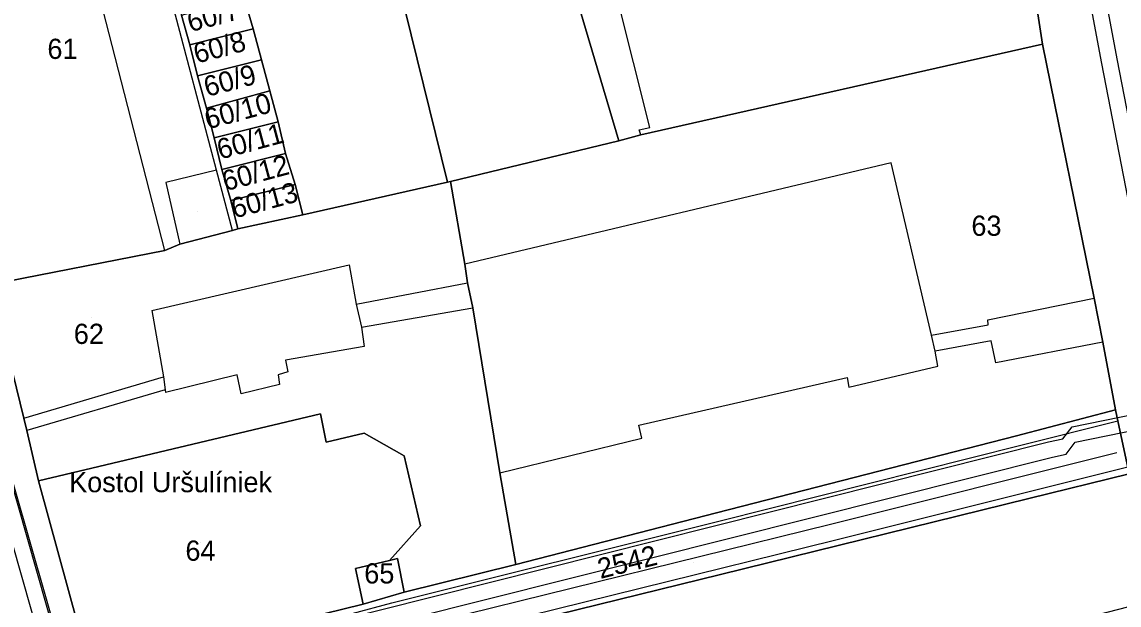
# Model space of a CAD drawing. Extents: x -263423 to -261326, y -1240067 to -1237864.
# Drawn here: x -262987.3 to -262878.7, y -1239408.1 to -1239350.4 of the extents above; entities that cross this region are included whole.
import ezdxf

# ---------------------------------------------------------------- set-up
doc = ezdxf.new("R2010")
doc.units = 0
for name, color, linetype in [('body_kn', 7, 'Continuous'), ('kladpar_druhypozemkov', 7, 'Continuous'), ('kladpar_hranice', 7, 'Continuous'), ('kladpar_parcelnecisla', 7, 'Continuous'), ('kladpar_plochy', 7, 'Continuous'), ('popisy', 7, 'Continuous'), ('tarchy_linie', 7, 'Continuous'), ('zappar_hrandruhpozemk', 7, 'Continuous')]:
    doc.layers.add(name, color=color, linetype=linetype)

msp = doc.modelspace()

# ---------------------------------------------------------------- linework, layer by layer
at = {"layer": 'body_kn'}
for p, q in [((-262964.39, -1239351.13), (-262964.39, -1239351.13)), ((-262964.39, -1239351.13), (-262964.39, -1239351.13)), ((-262970.65, -1239352.71), (-262970.65, -1239352.71)), ((-262886.31, -1239352.64), (-262886.31, -1239352.64)), ((-262886.31, -1239352.64), (-262886.31, -1239352.64)), ((-262963.57, -1239354.2), (-262963.57, -1239354.2)), ((-262963.57, -1239354.2), (-262963.57, -1239354.2)), ((-262880.44, -1239354.57), (-262880.44, -1239354.57)), ((-262878.89, -1239354.27), (-262878.89, -1239354.27)), ((-262969.89, -1239355.78), (-262969.89, -1239355.78)), ((-262962.75, -1239357.27), (-262962.75, -1239357.27)), ((-262962.75, -1239357.27), (-262962.75, -1239357.27)), ((-262969.01, -1239358.97), (-262969.01, -1239358.97)), ((-262961.93, -1239360.33), (-262961.93, -1239360.33)), ((-262961.93, -1239360.33), (-262961.93, -1239360.33)), ((-262926.22, -1239361.11), (-262926.22, -1239361.11)), ((-262926.04, -1239361.62), (-262926.04, -1239361.62)), ((-262926.04, -1239361.62), (-262926.04, -1239361.62)), ((-262925.14, -1239360.88), (-262925.14, -1239360.88)), ((-262968.25, -1239361.91), (-262968.25, -1239361.91)), ((-262928.21, -1239362.21), (-262928.21, -1239362.21)), ((-262961.18, -1239363.46), (-262961.18, -1239363.46)), ((-262961.18, -1239363.46), (-262961.18, -1239363.46)), ((-262901.29, -1239364.39), (-262901.29, -1239364.39)), ((-262968, -1239365.1), (-262968, -1239365.1)), ((-262967.49, -1239365.04), (-262967.49, -1239365.04)), ((-262973.04, -1239366.32), (-262973.04, -1239366.32)), ((-262960.23, -1239366.54), (-262960.23, -1239366.54)), ((-262960.23, -1239366.54), (-262960.23, -1239366.54)), ((-262945.18, -1239366.29), (-262945.18, -1239366.29)), ((-262944.87, -1239366.23), (-262944.87, -1239366.23)), ((-262966.61, -1239368.11), (-262966.61, -1239368.11)), ((-262959.47, -1239369.54), (-262959.47, -1239369.54)), ((-262966.42, -1239371.1), (-262966.42, -1239371.1)), ((-262966.42, -1239371.1), (-262966.42, -1239371.1)), ((-262965.91, -1239370.92), (-262965.91, -1239370.92)), ((-262971.65, -1239372.45), (-262971.65, -1239372.45)), ((-262973.13, -1239373.05), (-262973.13, -1239373.05)), ((-262973.13, -1239373.05), (-262973.13, -1239373.05)), ((-262954.88, -1239374.47), (-262954.88, -1239374.47)), ((-262943.46, -1239374.4), (-262943.46, -1239374.4)), ((-262943.18, -1239376.25), (-262943.18, -1239376.25)), ((-262881.22, -1239377.79), (-262881.22, -1239377.79)), ((-262974.4, -1239379), (-262974.4, -1239379)), ((-262954.21, -1239378.36), (-262954.21, -1239378.36)), ((-262954.21, -1239378.36), (-262954.21, -1239378.36)), ((-262942.66, -1239378.74), (-262942.66, -1239378.74)), ((-262891.74, -1239379.91), (-262891.74, -1239379.91)), ((-262953.68, -1239380.66), (-262953.68, -1239380.66)), ((-262953.68, -1239380.66), (-262953.68, -1239380.66)), ((-262891.68, -1239380.42), (-262891.68, -1239380.42)), ((-262897.29, -1239381.44), (-262897.29, -1239381.44)), ((-262891.4, -1239382.01), (-262891.4, -1239382.01)), ((-262880.36, -1239382.13), (-262880.36, -1239382.13)), ((-262880.36, -1239382.13), (-262880.36, -1239382.13)), ((-262953.41, -1239382.57), (-262953.41, -1239382.57)), ((-262896.94, -1239383.04), (-262896.94, -1239383.04)), ((-262961.18, -1239383.93), (-262961.18, -1239383.93)), ((-262896.66, -1239384.5), (-262896.66, -1239384.5)), ((-262890.94, -1239384.18), (-262890.94, -1239384.18)), ((-262973.27, -1239385.57), (-262973.27, -1239385.57)), ((-262965.97, -1239385.35), (-262965.97, -1239385.35)), ((-262961.91, -1239385.37), (-262961.91, -1239385.37)), ((-262960.95, -1239385.07), (-262960.95, -1239385.07)), ((-262961.8, -1239386.33), (-262961.8, -1239386.33)), ((-262905.63, -1239385.64), (-262905.63, -1239385.64)), ((-262905.46, -1239386.6), (-262905.46, -1239386.6)), ((-262973.11, -1239386.84), (-262973.11, -1239386.84)), ((-262973.11, -1239386.84), (-262973.11, -1239386.84)), ((-262973.05, -1239387.1), (-262973.05, -1239387.1)), ((-262965.57, -1239387.26), (-262965.57, -1239387.26)), ((-262879.11, -1239388.82), (-262879.11, -1239388.82)), ((-262987.07, -1239389.65), (-262987.07, -1239389.65)), ((-262987.07, -1239389.65), (-262987.07, -1239389.65)), ((-262957.74, -1239389.21), (-262957.74, -1239389.21)), ((-262957.74, -1239389.21), (-262957.74, -1239389.21)), ((-262878.88, -1239389.91), (-262878.88, -1239389.91)), ((-262986.78, -1239390.87), (-262986.78, -1239390.87)), ((-262926.23, -1239390.34), (-262926.23, -1239390.34)), ((-262883.38, -1239390.52), (-262883.38, -1239390.52)), ((-262957.17, -1239392.02), (-262957.17, -1239392.02)), ((-262953.41, -1239391.15), (-262953.41, -1239391.15)), ((-262925.94, -1239391.62), (-262925.94, -1239391.62)), ((-262888.88, -1239391.41), (-262888.88, -1239391.41)), ((-262885.71, -1239392.01), (-262885.71, -1239392.01)), ((-262884.3, -1239391.7), (-262884.3, -1239391.7)), ((-262883.07, -1239392.04), (-262883.07, -1239392.04)), ((-262888.45, -1239392.31), (-262888.45, -1239392.31)), ((-262883.97, -1239393.21), (-262883.97, -1239393.21)), ((-262878.95, -1239393.08), (-262878.95, -1239393.08)), ((-262949.46, -1239393.39), (-262949.46, -1239393.39)), ((-262885.33, -1239393.51), (-262885.33, -1239393.51)), ((-262939.98, -1239395.06), (-262939.98, -1239395.06)), ((-262939.98, -1239395.06), (-262939.98, -1239395.06)), ((-262985.62, -1239395.85), (-262985.62, -1239395.85)), ((-262887.68, -1239397.6), (-262887.68, -1239397.6)), ((-262918.55, -1239399.02), (-262918.55, -1239399.02)), ((-262918.55, -1239399.02), (-262918.55, -1239399.02)), ((-262947.83, -1239400.29), (-262947.83, -1239400.29)), ((-262918.32, -1239399.85), (-262918.32, -1239399.85)), ((-262907.3, -1239400.17), (-262907.3, -1239400.17)), ((-262906.9, -1239401.77), (-262906.9, -1239401.77)), ((-262950.89, -1239403.72), (-262950.89, -1239403.72)), ((-262950.89, -1239403.72), (-262950.89, -1239403.72)), ((-262950.13, -1239403.55), (-262950.13, -1239403.55)), ((-262954.27, -1239404.54), (-262954.27, -1239404.54)), ((-262938.4, -1239404.12), (-262938.4, -1239404.12)), ((-262918.18, -1239405.13), (-262918.18, -1239405.13)), ((-262918.18, -1239405.13), (-262918.18, -1239405.13)), ((-262949.44, -1239406.87), (-262949.44, -1239406.87)), ((-262953.52, -1239408.05), (-262953.52, -1239408.05)), ((-262950.67, -1239407.92), (-262950.67, -1239407.92))]:
    msp.add_line(p, q, dxfattribs=at)
at = {"layer": 'kladpar_druhypozemkov'}
for p, q in [((-262984.26, -1239351.61), (-262984.26, -1239351.61)), ((-262966.86, -1239352.21), (-262966.86, -1239352.21)), ((-262965.96, -1239355.41), (-262965.96, -1239355.41)), ((-262965.76, -1239358.91), (-262965.76, -1239358.91)), ((-262964.86, -1239362.11), (-262964.86, -1239362.11)), ((-262963.96, -1239365.01), (-262963.96, -1239365.01)), ((-262963.16, -1239367.91), (-262963.16, -1239367.91)), ((-262969.94, -1239369.24), (-262969.94, -1239369.24)), ((-262891.86, -1239369.41), (-262891.86, -1239369.41)), ((-262980.36, -1239379.71), (-262980.36, -1239379.71)), ((-262969.56, -1239401.91), (-262969.56, -1239401.91)), ((-262920.87, -1239403.93), (-262920.87, -1239403.93)), ((-262952.06, -1239404.61), (-262952.06, -1239404.61))]:
    msp.add_line(p, q, dxfattribs=at)
at = {"layer": 'kladpar_hranice'}
for points in [[(-262873.86, -1239412.64), (-262874.96, -1239407.6), (-262877.73, -1239395.15), (-262878.88, -1239389.91), (-262879.11, -1239388.82), (-262880.36, -1239382.13), (-262881.22, -1239377.79), (-262886.31, -1239352.64), (-262892.7, -1239311.13), (-262893.15, -1239308.39), (-262893.43, -1239306.67), (-262894.66, -1239299.14), (-262896.35, -1239289.26)], [(-263016.01, -1239291.8), (-263014.54, -1239296.85), (-263013.25, -1239301.58), (-263006.38, -1239321.43), (-263005.55, -1239324.05), (-263004, -1239328.6), (-263001.92, -1239334.87), (-262997.44, -1239350.54), (-262997.64, -1239350.79), (-262994.87, -1239360.38), (-262994.62, -1239360.7), (-262990.33, -1239376.43), (-262987.07, -1239389.65), (-262986.78, -1239390.87), (-262985.62, -1239395.85), (-262980.74, -1239413.68)], [(-262905.5, -1239313.33), (-262892.7, -1239311.13), (-262886.31, -1239352.64), (-262926.04, -1239361.62), (-262928.21, -1239362.21), (-262939.62, -1239323.71), (-262940.56, -1239320.26), (-262935.64, -1239319.09), (-262913.85, -1239314.74), (-262905.5, -1239313.33)], [(-262940.56, -1239320.26), (-262939.62, -1239323.71), (-262928.21, -1239362.21), (-262944.87, -1239366.23), (-262945.18, -1239366.29), (-262955.32, -1239325.08), (-262952.9, -1239324.63), (-262952.43, -1239326.35), (-262950.2, -1239325.89), (-262950.96, -1239322.83), (-262940.56, -1239320.26)], [(-262970.86, -1239327.55), (-262950.96, -1239322.83), (-262950.2, -1239325.89), (-262952.43, -1239326.35), (-262952.9, -1239324.63), (-262955.32, -1239325.08), (-262945.18, -1239366.29), (-262959.47, -1239369.54), (-262960.23, -1239366.54), (-262961.18, -1239363.46), (-262961.93, -1239360.33), (-262962.75, -1239357.27), (-262963.57, -1239354.2), (-262964.39, -1239351.13), (-262965.28, -1239348.06), (-262966.04, -1239345.12), (-262966.92, -1239341.73), (-262967.74, -1239338.92), (-262968.63, -1239335.79), (-262970.74, -1239327.99), (-262970.86, -1239327.55)], [(-262976.99, -1239329.01), (-262976.86, -1239329.51), (-262974.99, -1239336.54), (-262974.69, -1239337.5), (-262973.87, -1239340.5), (-262973.17, -1239343.38), (-262972.29, -1239346.64), (-262971.47, -1239349.77), (-262970.65, -1239352.71), (-262969.89, -1239355.78), (-262969.01, -1239358.97), (-262968.25, -1239361.91), (-262967.49, -1239365.04), (-262966.61, -1239368.11), (-262965.91, -1239370.92), (-262966.42, -1239371.1), (-262971.65, -1239372.45), (-262973.13, -1239373.05), (-262990.33, -1239376.43)], [(-262965.28, -1239348.06), (-262964.39, -1239351.13), (-262970.65, -1239352.71), (-262971.47, -1239349.77), (-262965.28, -1239348.06)], [(-262964.39, -1239351.13), (-262963.57, -1239354.2), (-262969.89, -1239355.78), (-262970.65, -1239352.71), (-262964.39, -1239351.13)], [(-262886.31, -1239352.64), (-262881.22, -1239377.79), (-262880.36, -1239382.13), (-262879.11, -1239388.82), (-262888.88, -1239391.41), (-262918.55, -1239399.02), (-262938.4, -1239404.12), (-262939.98, -1239395.06), (-262942.66, -1239378.74), (-262943.18, -1239376.25), (-262943.46, -1239374.4), (-262944.87, -1239366.23), (-262928.21, -1239362.21), (-262926.04, -1239361.62), (-262886.31, -1239352.64)], [(-262963.57, -1239354.2), (-262962.75, -1239357.27), (-262969.01, -1239358.97), (-262969.89, -1239355.78), (-262963.57, -1239354.2)], [(-262962.75, -1239357.27), (-262961.93, -1239360.33), (-262968.25, -1239361.91), (-262969.01, -1239358.97), (-262962.75, -1239357.27)], [(-262961.93, -1239360.33), (-262961.18, -1239363.46), (-262967.49, -1239365.04), (-262968.25, -1239361.91), (-262961.93, -1239360.33)], [(-262961.18, -1239363.46), (-262960.23, -1239366.54), (-262966.61, -1239368.11), (-262967.49, -1239365.04), (-262961.18, -1239363.46)], [(-262973.13, -1239373.05), (-262971.65, -1239372.45), (-262966.42, -1239371.1), (-262965.91, -1239370.92), (-262959.47, -1239369.54), (-262945.18, -1239366.29), (-262944.87, -1239366.23), (-262943.46, -1239374.4), (-262943.18, -1239376.25), (-262942.66, -1239378.74), (-262939.98, -1239395.06), (-262938.4, -1239404.12), (-262949.44, -1239406.87), (-262950.13, -1239403.55), (-262950.89, -1239403.72), (-262947.83, -1239400.29), (-262949.46, -1239393.39), (-262953.41, -1239391.15), (-262957.17, -1239392.02), (-262957.74, -1239389.21), (-262985.62, -1239395.85), (-262986.78, -1239390.87), (-262987.07, -1239389.65), (-262990.33, -1239376.43), (-262973.13, -1239373.05)], [(-262960.23, -1239366.54), (-262959.47, -1239369.54), (-262965.91, -1239370.92), (-262966.61, -1239368.11), (-262960.23, -1239366.54)], [(-262918.55, -1239399.02), (-262888.88, -1239391.41), (-262879.11, -1239388.82), (-262878.88, -1239389.91), (-262877.73, -1239395.15), (-262887.68, -1239397.6), (-262918.18, -1239405.13), (-262950.21, -1239413.01), (-262977.19, -1239419.67), (-262979.64, -1239415.49), (-262980.26, -1239414.58), (-262966.8, -1239411.32), (-262953.52, -1239408.05), (-262949.44, -1239406.87), (-262938.4, -1239404.12), (-262918.55, -1239399.02)], [(-262957.74, -1239389.21), (-262957.17, -1239392.02), (-262953.41, -1239391.15), (-262949.46, -1239393.39), (-262947.83, -1239400.29), (-262950.89, -1239403.72), (-262954.27, -1239404.54), (-262953.52, -1239408.05), (-262966.8, -1239411.32), (-262980.26, -1239414.58), (-262980.74, -1239413.68), (-262985.62, -1239395.85), (-262957.74, -1239389.21)], [(-262918.18, -1239405.13), (-262887.68, -1239397.6), (-262877.73, -1239395.15), (-262874.96, -1239407.6), (-262900.36, -1239414.16)], [(-262950.89, -1239403.72), (-262950.13, -1239403.55), (-262949.44, -1239406.87), (-262953.52, -1239408.05), (-262954.27, -1239404.54), (-262950.89, -1239403.72)], [(-262950.21, -1239413.01), (-262918.18, -1239405.13)]]:
    msp.add_lwpolyline(points, dxfattribs=at)
at = {"layer": 'kladpar_plochy'}
for p, q in [((-262886.31, -1239352.64), (-262892.7, -1239311.13)), ((-262881.22, -1239377.79), (-262886.31, -1239352.64)), ((-262880.36, -1239382.13), (-262881.22, -1239377.79)), ((-262879.11, -1239388.82), (-262880.36, -1239382.13)), ((-262878.88, -1239389.91), (-262879.11, -1239388.82)), ((-262877.73, -1239395.15), (-262878.88, -1239389.91))]:
    msp.add_line(p, q, dxfattribs=at)
for points in [[(-263016.01, -1239291.8), (-263014.54, -1239296.85), (-263013.25, -1239301.58), (-263006.38, -1239321.43), (-263005.55, -1239324.05), (-263004, -1239328.6), (-263001.92, -1239334.87), (-262997.44, -1239350.54), (-262997.64, -1239350.79), (-262994.87, -1239360.38), (-262994.62, -1239360.7), (-262990.33, -1239376.43), (-262987.07, -1239389.65), (-262986.78, -1239390.87), (-262985.62, -1239395.85), (-262980.74, -1239413.68)], [(-262990.44, -1239332.26), (-262984.06, -1239330.69), (-262976.99, -1239329.01), (-262976.86, -1239329.51), (-262974.99, -1239336.54), (-262974.69, -1239337.5), (-262973.87, -1239340.5), (-262973.17, -1239343.38), (-262972.29, -1239346.64), (-262971.47, -1239349.77), (-262970.65, -1239352.71), (-262969.89, -1239355.78), (-262969.01, -1239358.97), (-262968.25, -1239361.91), (-262967.49, -1239365.04), (-262966.61, -1239368.11), (-262965.91, -1239370.92), (-262966.42, -1239371.1), (-262971.65, -1239372.45), (-262973.13, -1239373.05), (-262990.33, -1239376.43)], [(-262950.21, -1239413.01), (-262918.18, -1239405.13), (-262887.68, -1239397.6), (-262877.73, -1239395.15), (-262874.96, -1239407.6), (-262900.36, -1239414.16)]]:
    msp.add_lwpolyline(points, dxfattribs=at)
for points in [[(-262905.5, -1239313.33), (-262892.7, -1239311.13), (-262886.31, -1239352.64), (-262926.04, -1239361.62), (-262928.21, -1239362.21), (-262939.62, -1239323.71), (-262940.56, -1239320.26), (-262935.64, -1239319.09), (-262913.85, -1239314.74)], [(-262940.56, -1239320.26), (-262939.62, -1239323.71), (-262928.21, -1239362.21), (-262944.87, -1239366.23), (-262945.18, -1239366.29), (-262955.32, -1239325.08), (-262952.9, -1239324.63), (-262952.43, -1239326.35), (-262950.2, -1239325.89), (-262950.96, -1239322.83)], [(-262970.86, -1239327.55), (-262950.96, -1239322.83), (-262950.2, -1239325.89), (-262952.43, -1239326.35), (-262952.9, -1239324.63), (-262955.32, -1239325.08), (-262945.18, -1239366.29), (-262959.47, -1239369.54), (-262960.23, -1239366.54), (-262961.18, -1239363.46), (-262961.93, -1239360.33), (-262962.75, -1239357.27), (-262963.57, -1239354.2), (-262964.39, -1239351.13), (-262965.28, -1239348.06), (-262966.04, -1239345.12), (-262966.92, -1239341.73), (-262967.74, -1239338.92), (-262968.63, -1239335.79), (-262970.74, -1239327.99)], [(-262965.28, -1239348.06), (-262964.39, -1239351.13), (-262970.65, -1239352.71), (-262971.47, -1239349.77)], [(-262964.39, -1239351.13), (-262963.57, -1239354.2), (-262969.89, -1239355.78), (-262970.65, -1239352.71)], [(-262886.31, -1239352.64), (-262881.22, -1239377.79), (-262880.36, -1239382.13), (-262879.11, -1239388.82), (-262888.88, -1239391.41), (-262918.55, -1239399.02), (-262938.4, -1239404.12), (-262939.98, -1239395.06), (-262942.66, -1239378.74), (-262943.18, -1239376.25), (-262943.46, -1239374.4), (-262944.87, -1239366.23), (-262928.21, -1239362.21), (-262926.04, -1239361.62)], [(-262963.57, -1239354.2), (-262962.75, -1239357.27), (-262969.01, -1239358.97), (-262969.89, -1239355.78)], [(-262962.75, -1239357.27), (-262961.93, -1239360.33), (-262968.25, -1239361.91), (-262969.01, -1239358.97)], [(-262961.93, -1239360.33), (-262961.18, -1239363.46), (-262967.49, -1239365.04), (-262968.25, -1239361.91)], [(-262961.18, -1239363.46), (-262960.23, -1239366.54), (-262966.61, -1239368.11), (-262967.49, -1239365.04)], [(-262973.13, -1239373.05), (-262971.65, -1239372.45), (-262966.42, -1239371.1), (-262965.91, -1239370.92), (-262959.47, -1239369.54), (-262945.18, -1239366.29), (-262944.87, -1239366.23), (-262943.46, -1239374.4), (-262943.18, -1239376.25), (-262942.66, -1239378.74), (-262939.98, -1239395.06), (-262938.4, -1239404.12), (-262949.44, -1239406.87), (-262950.13, -1239403.55), (-262950.89, -1239403.72), (-262947.83, -1239400.29), (-262949.46, -1239393.39), (-262953.41, -1239391.15), (-262957.17, -1239392.02), (-262957.74, -1239389.21), (-262985.62, -1239395.85), (-262986.78, -1239390.87), (-262987.07, -1239389.65), (-262990.33, -1239376.43)], [(-262960.23, -1239366.54), (-262959.47, -1239369.54), (-262965.91, -1239370.92), (-262966.61, -1239368.11)], [(-262918.55, -1239399.02), (-262888.88, -1239391.41), (-262879.11, -1239388.82), (-262878.88, -1239389.91), (-262877.73, -1239395.15), (-262887.68, -1239397.6), (-262918.18, -1239405.13), (-262950.21, -1239413.01), (-262977.19, -1239419.67), (-262979.64, -1239415.49), (-262980.26, -1239414.58), (-262966.8, -1239411.32), (-262953.52, -1239408.05), (-262949.44, -1239406.87), (-262938.4, -1239404.12)], [(-262957.74, -1239389.21), (-262957.17, -1239392.02), (-262953.41, -1239391.15), (-262949.46, -1239393.39), (-262947.83, -1239400.29), (-262950.89, -1239403.72), (-262954.27, -1239404.54), (-262953.52, -1239408.05), (-262966.8, -1239411.32), (-262980.26, -1239414.58), (-262980.74, -1239413.68), (-262985.62, -1239395.85)], [(-262950.89, -1239403.72), (-262950.13, -1239403.55), (-262949.44, -1239406.87), (-262953.52, -1239408.05), (-262954.27, -1239404.54)]]:
    msp.add_lwpolyline(points, close=True, dxfattribs=at)
at = {"layer": 'tarchy_linie'}
for points in [[(-263064.97, -1239074.32), (-263052.62, -1239131.34), (-263043.78, -1239180.54), (-263042.45, -1239183.02), (-263038.09, -1239208.38), (-263038.42, -1239209.31), (-263031.96, -1239245.18), (-263015.67, -1239300.72), (-263012.86, -1239310.78), (-263008.84, -1239324.01), (-263001.88, -1239346.16), (-262996.25, -1239368.2), (-262982.01, -1239418.22)], [(-262869.63, -1239409.04), (-262873.55, -1239390.07), (-262880.44, -1239354.57), (-262887.93, -1239314.68), (-262889.03, -1239308.15), (-262890.28, -1239296.56), (-262890.67, -1239282.8), (-262892.97, -1239269.57), (-262890.47, -1239268.97), (-262890.55, -1239260.55), (-262891.38, -1239254.43), (-262896.52, -1239233.29), (-262900.02, -1239218.91), (-262906.21, -1239193.68), (-262913.29, -1239164.99), (-262921.35, -1239133.15), (-262925.02, -1239118.65), (-262930.17, -1239097.66), (-262934.63, -1239079.43)], [(-262868.1, -1239408.65), (-262872.01, -1239389.76), (-262878.89, -1239354.27), (-262886.38, -1239314.4), (-262887.47, -1239307.93), (-262888.71, -1239296.45), (-262889.24, -1239277.55), (-262888.89, -1239269.8), (-262888.98, -1239260.44), (-262889.83, -1239254.14), (-262894.99, -1239232.92), (-262898.49, -1239218.54), (-262904.68, -1239193.3), (-262911.76, -1239164.61), (-262919.82, -1239132.76), (-262923.49, -1239118.27), (-262928.64, -1239097.29), (-262933.1, -1239079.06)], [(-263065.8, -1239081.72), (-263059.62, -1239108.59), (-263054.68, -1239134.23), (-263053.44, -1239140.73), (-263053.14, -1239140.75), (-263050.91, -1239156.11), (-263046.81, -1239178.15), (-263043.98, -1239183.29), (-263039.59, -1239207.97), (-263040.4, -1239210.96), (-263039.61, -1239214.51), (-263039.87, -1239216.06), (-263037.69, -1239229.43), (-263034.8, -1239244.84), (-263028.88, -1239265.09), (-263023.3, -1239284.05), (-263019.3, -1239298.33), (-263019.19, -1239298.83), (-263016.92, -1239305.25), (-263015.38, -1239307.81), (-263010.32, -1239324.47), (-263003.38, -1239346.54), (-262997.74, -1239368.62), (-262983.51, -1239418.62)], [(-262982.49, -1239416.55), (-262981.82, -1239416.29), (-262957.55, -1239410.06), (-262885.71, -1239392.01), (-262884.3, -1239391.7), (-262883.38, -1239390.52), (-262873.84, -1239388.56), (-262873.55, -1239390.08), (-262873.24, -1239391.58), (-262877.51, -1239392.47), (-262877.05, -1239394.3), (-262878.55, -1239394.68), (-262906.9, -1239401.77), (-262945.32, -1239411.27), (-262960.29, -1239415.5), (-262977.19, -1239419.67), (-262977.04, -1239420.23), (-262981.15, -1239421.39), (-262981.58, -1239419.8), (-262982.06, -1239418.05), (-262982.49, -1239416.55)], [(-262982.06, -1239418.05), (-262981.25, -1239417.73), (-262957.17, -1239411.56), (-262885.33, -1239393.51), (-262883.97, -1239393.21), (-262883.07, -1239392.04), (-262873.55, -1239390.08)], [(-262878.95, -1239393.08), (-262907.3, -1239400.17), (-262945.77, -1239409.68), (-262981.58, -1239419.8)]]:
    msp.add_lwpolyline(points, dxfattribs=at)
at = {"layer": 'zappar_hrandruhpozemk'}
for p, q in [((-262973.13, -1239373.05), (-262983.88, -1239331.26)), ((-262968, -1239365.1), (-262975.56, -1239336.65)), ((-262925.14, -1239360.88), (-262929.11, -1239345.1)), ((-262901.29, -1239364.39), (-262943.46, -1239374.4)), ((-262897.29, -1239381.44), (-262901.29, -1239364.39)), ((-262968, -1239365.1), (-262973.04, -1239366.32)), ((-262966.42, -1239371.1), (-262968, -1239365.1)), ((-262973.04, -1239366.32), (-262971.65, -1239372.45)), ((-262974.4, -1239379), (-262954.88, -1239374.47)), ((-262954.21, -1239378.36), (-262943.18, -1239376.25)), ((-262953.68, -1239380.66), (-262942.66, -1239378.74)), ((-262987.07, -1239389.65), (-262973.27, -1239385.57)), ((-262926.23, -1239390.34), (-262905.63, -1239385.64)), ((-262973.11, -1239386.84), (-262986.78, -1239390.87)), ((-262950.67, -1239407.92), (-262918.32, -1239399.85))]:
    msp.add_line(p, q, dxfattribs=at)
for points in [[(-262997.99, -1239361.27), (-262988.04, -1239396.49), (-262983.33, -1239412.93), (-262982.85, -1239414.46), (-262982.24, -1239415.3), (-262981.55, -1239415.7), (-262980.66, -1239415.78), (-262979.64, -1239415.49)], [(-262926.04, -1239361.62), (-262926.22, -1239361.11), (-262925.14, -1239360.88)], [(-262954.88, -1239374.47), (-262954.21, -1239378.36), (-262953.68, -1239380.66), (-262953.41, -1239382.57), (-262961.18, -1239383.93), (-262960.95, -1239385.07), (-262961.91, -1239385.37), (-262961.8, -1239386.33), (-262965.57, -1239387.26), (-262965.97, -1239385.35), (-262973.05, -1239387.1)], [(-262897.29, -1239381.44), (-262891.68, -1239380.42), (-262891.74, -1239379.91), (-262881.22, -1239377.79)], [(-262974.4, -1239379), (-262973.27, -1239385.57), (-262973.11, -1239386.84), (-262973.05, -1239387.1)], [(-262905.63, -1239385.64), (-262905.46, -1239386.6), (-262896.66, -1239384.5), (-262896.94, -1239383.04), (-262897.29, -1239381.44)], [(-262880.36, -1239382.13), (-262890.94, -1239384.18), (-262891.4, -1239382.01), (-262896.94, -1239383.04)], [(-262918.32, -1239399.85), (-262888.45, -1239392.31), (-262878.88, -1239389.91)], [(-262939.98, -1239395.06), (-262925.94, -1239391.62), (-262926.23, -1239390.34)], [(-262979.64, -1239415.49), (-262966.37, -1239412.15), (-262950.67, -1239407.92)]]:
    msp.add_lwpolyline(points, dxfattribs=at)

# ---------------------------------------------------------------- texts
at = {"layer": 'kladpar_parcelnecisla'}
for s, rotation, p in [('60/7', 15, (-262970.61, -1239351.47)), ('60/8', 15, (-262969.98, -1239354.59)), ('60/9', 15, (-262968.96, -1239357.88)), ('60/10', 15, (-262968.89, -1239361.09)), ('60/11', 15, (-262967.66, -1239364.08)), ('60/12', 15, (-262967.14, -1239367.21)), ('60/13', 15, (-262966.26, -1239369.91)), ('2542', 14, (-262930.04, -1239405.56))]:
    msp.add_text(s, height=2, rotation=rotation, dxfattribs=at).set_placement(p)
for s, p in [('61', (-262984.74, -1239354.11)), ('63', (-262893.35, -1239371.61)), ('62', (-262982.13, -1239382.31)), ('64', (-262971.09, -1239403.76)), ('65', (-262953.4, -1239406.01))]:
    msp.add_text(s, height=2, dxfattribs=at).set_placement(p)
at = {"layer": 'popisy'}
msp.add_text('Kostol Uršulíniek', height=2, dxfattribs=at).set_placement((-262982.59, -1239396.98))

doc.saveas('drawing.dxf')
